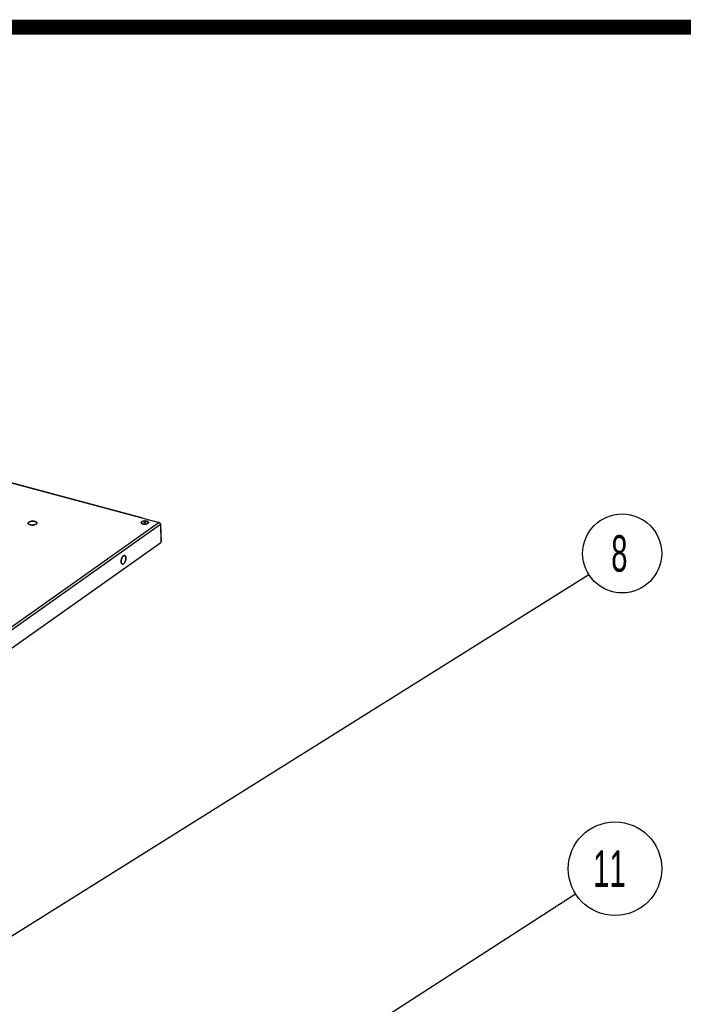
# Model space of a CAD drawing. Header units: millimetres. Extents: x 6 to 414, y 7 to 290.
# Tile 340 of 341: x 164 to 209, y 222 to 290. Entities that reach past the tile are written whole.
import ezdxf

# ---------------------------------------------------------------- set-up
doc = ezdxf.new("R2010")
doc.units = ezdxf.units.MM
doc.header["$LTSCALE"] = 23.1
doc.layers.get('0').update_dxf_attribs({"linetype": 'CONTINUOUS'})
doc.layers.add('02___PRT_ALL_AXES', color=7, linetype='CONTINUOUS')
doc.styles.get("Standard").update_dxf_attribs({"font": 'txt', "width": 0.6})
doc.dimstyles.get("Standard").update_dxf_attribs({"dimtxt": 2.5, "dimasz": 1.8, "dimexe": 0.05, "dimexo": 0.0625, "dimtad": 1, "dimzin": 0, "dimdsep": 46, "dimtxsty": 'Standard', "dimblk": '_FILLED', "dimblk1": '_FILLED', "dimblk2": '_FILLED', "dimcen": 0.09, "dimadec": 0, "dimazin": 0, "dimtol": 1, "dimtp": 0.01, "dimtm": 0.01, "dimtfac": 1, "dimtofl": 0, "dimtmove": 0, "dimatfit": 3, "dimldrblk": '_FILLED', "dimfxl": 0, "dimtolj": 1, "dimtzin": 0, "dimarcsym": 0})

# ---------------------------------------------------------------- blocks, each defined once
blk = doc.blocks.new('_FILLED')
at = {"color": 0, "linetype": 'ByBlock'}
blk.add_solid([(0, 0), (-1, 0.222), (-1, -0.222)], dxfattribs=at)
blk = doc.blocks.new('BALLOON_BL6', base_point=(205.273, 253.144))
at = {"color": 2, "linetype": 'Continuous'}
blk.add_circle((205.273, 253.144), 2.708, dxfattribs=at)
at = {"color": 2, "linetype": 'Continuous', "insert": (204.523, 254.394), "char_height": 2.5, "width": 1.5, "attachment_point": 1, "line_spacing_factor": 0.9}
blk.add_mtext('8', dxfattribs=at)
blk = doc.blocks.new('BALLOON_BL8', base_point=(204.779, 231.535))
at = {"color": 2, "linetype": 'Continuous'}
blk.add_circle((204.779, 231.535), 3.203, dxfattribs=at)
at = {"color": 2, "linetype": 'Continuous', "insert": (203.279, 232.785), "char_height": 2.5, "width": 3, "attachment_point": 1, "line_spacing_factor": 0.9}
blk.add_mtext('11', dxfattribs=at)

msp = doc.modelspace()

# ---------------------------------------------------------------- linework, layer by layer
at = {"color": 7, "linetype": 'Continuous'}
for p, q in [((161.424, 258.51), (173.525, 255.263)), ((161.452, 258.517), (172.328, 255.599)), ((173.525, 255.263), (141.985, 232.893)), ((173.629, 255.128), (142.088, 232.759)), ((164.589, 255.281), (164.6, 255.289)), ((164.625, 255.13), (164.611, 255.137)), ((164.639, 255.123), (164.625, 255.13)), ((164.689, 255.106), (164.671, 255.111)), ((165.115, 255.162), (165.104, 255.154)), ((172.299, 255.253), (172.303, 255.275)), ((172.304, 255.232), (172.299, 255.253)), ((172.303, 255.275), (172.316, 255.296)), ((172.319, 255.211), (172.304, 255.232)), ((172.316, 255.296), (172.339, 255.316)), ((172.333, 255.2), (172.319, 255.211)), ((172.338, 255.592), (172.324, 255.585)), ((172.343, 255.193), (172.333, 255.2)), ((172.352, 255.592), (172.338, 255.592)), ((172.379, 255.181), (172.391, 255.176)), ((172.391, 255.176), (172.405, 255.172)), ((172.405, 255.172), (172.419, 255.168)), ((172.545, 255.371), (172.593, 255.37)), ((172.693, 255.348), (172.679, 255.352)), ((172.705, 255.182), (172.717, 255.187)), ((172.717, 255.187), (172.72, 255.189)), ((172.722, 255.343), (172.754, 255.327)), ((172.759, 255.204), (172.727, 255.186)), ((172.767, 255.21), (172.759, 255.204)), ((172.783, 255.242), (172.786, 255.249)), ((172.786, 255.249), (172.788, 255.257)), ((173.552, 255.252), (173.525, 255.263)), ((173.576, 255.235), (173.552, 255.252)), ((173.597, 255.212), (173.576, 255.235)), ((173.624, 255.126), (173.618, 255.121)), ((173.618, 255.121), (173.647, 253.903)), ((173.629, 255.128), (173.624, 255.158)), ((173.629, 255.13), (173.624, 255.126)), ((173.634, 255.161), (173.637, 255.151)), ((173.637, 255.151), (173.635, 255.14)), ((173.637, 255.151), (173.637, 255.14)), ((173.637, 255.129), (173.666, 253.933)), ((142.172, 231.58), (173.647, 253.903)), ((170.93, 252.672), (170.933, 252.693)), ((170.937, 252.505), (170.933, 252.521)), ((170.942, 252.491), (170.937, 252.505)), ((171.015, 252.416), (171.01, 252.417)), ((171.16, 252.998), (171.165, 252.997)), ((171.233, 252.924), (171.238, 252.909))]:
    msp.add_line(p, q, dxfattribs=at)
at = {"color": 7, "linetype": 'Continuous', "const_width": 1.033}
msp.add_lwpolyline([(412.69, 289.207), (6.695, 289.207)], dxfattribs=at)
at = {"color": 7, "linetype": 'Continuous'}
for points in [[(164.552, 255.214), (164.552, 255.216), (164.552, 255.225), (164.555, 255.235), (164.559, 255.244), (164.564, 255.254), (164.571, 255.263), (164.579, 255.272), (164.589, 255.281)], [(164.558, 255.188), (164.555, 255.197), (164.552, 255.206), (164.552, 255.214)], [(164.579, 255.161), (164.57, 255.17), (164.564, 255.178), (164.558, 255.188)], [(164.611, 255.137), (164.599, 255.144), (164.588, 255.152), (164.579, 255.161)], [(164.6, 255.289), (164.612, 255.297), (164.625, 255.305), (164.64, 255.312), (164.656, 255.319), (164.672, 255.325), (164.69, 255.331), (164.708, 255.336), (164.727, 255.341), (164.747, 255.345), (164.768, 255.348), (164.788, 255.351), (164.809, 255.353), (164.831, 255.354), (164.852, 255.355), (164.873, 255.355), (164.895, 255.354), (164.916, 255.353), (164.937, 255.351), (164.957, 255.348), (164.977, 255.345), (164.996, 255.341), (165.014, 255.337), (165.032, 255.332), (165.048, 255.326), (165.064, 255.32), (165.079, 255.313), (165.092, 255.306), (165.104, 255.298), (165.115, 255.29), (165.125, 255.282), (165.133, 255.273), (165.139, 255.264), (165.145, 255.255), (165.149, 255.246), (165.151, 255.236), (165.151, 255.228)], [(164.671, 255.111), (164.655, 255.117), (164.639, 255.123)], [(164.808, 255.088), (164.787, 255.09), (164.767, 255.092), (164.746, 255.094), (164.726, 255.098), (164.707, 255.101), (164.689, 255.106)], [(164.936, 255.095), (164.915, 255.092), (164.894, 255.09), (164.872, 255.088), (164.851, 255.088), (164.83, 255.088), (164.808, 255.088)], [(165.031, 255.118), (165.013, 255.112), (164.995, 255.107), (164.976, 255.102), (164.956, 255.098), (164.936, 255.095)], [(165.104, 255.154), (165.091, 255.146), (165.078, 255.138), (165.063, 255.131), (165.048, 255.124), (165.031, 255.118)], [(165.139, 255.189), (165.132, 255.18), (165.124, 255.171), (165.115, 255.162)], [(165.148, 255.208), (165.145, 255.198), (165.139, 255.189)], [(165.151, 255.228), (165.151, 255.227), (165.151, 255.217), (165.148, 255.208)], [(172.314, 255.278), (172.311, 255.271), (172.309, 255.263), (172.309, 255.256), (172.309, 255.248), (172.311, 255.241), (172.314, 255.233)], [(172.324, 255.293), (172.319, 255.286), (172.314, 255.278)], [(172.314, 255.233), (172.318, 255.226), (172.324, 255.219)], [(172.679, 255.352), (172.664, 255.356), (172.649, 255.359), (172.633, 255.362), (172.617, 255.364), (172.6, 255.365), (172.583, 255.366), (172.566, 255.367), (172.549, 255.367), (172.532, 255.366), (172.515, 255.365), (172.498, 255.363), (172.481, 255.361), (172.465, 255.359), (172.449, 255.355), (172.434, 255.352), (172.419, 255.347), (172.405, 255.343), (172.392, 255.338), (172.379, 255.332), (172.368, 255.327), (172.357, 255.321), (172.347, 255.314), (172.338, 255.307), (172.331, 255.3), (172.324, 255.293)], [(172.324, 255.219), (172.33, 255.212), (172.338, 255.205), (172.347, 255.199), (172.356, 255.193), (172.367, 255.187), (172.379, 255.181)], [(172.339, 255.316), (172.37, 255.334), (172.406, 255.349), (172.449, 255.36), (172.496, 255.368), (172.545, 255.371)], [(172.413, 255.164), (172.375, 255.177), (172.343, 255.193)], [(172.372, 255.572), (172.372, 255.574), (172.363, 255.586), (172.352, 255.592)], [(172.552, 255.149), (172.504, 255.15), (172.457, 255.155), (172.413, 255.164)], [(172.419, 255.168), (172.433, 255.164), (172.449, 255.161), (172.464, 255.158), (172.481, 255.156), (172.497, 255.155), (172.514, 255.154), (172.531, 255.153), (172.548, 255.153), (172.565, 255.154), (172.582, 255.155), (172.599, 255.157), (172.616, 255.159), (172.632, 255.162)], [(172.648, 255.16), (172.601, 255.152), (172.552, 255.149)], [(172.593, 255.37), (172.64, 255.365), (172.684, 255.356), (172.722, 255.343)], [(172.632, 255.162), (172.648, 255.165), (172.663, 255.168), (172.678, 255.173)], [(172.727, 255.186), (172.691, 255.171), (172.648, 255.16)], [(172.678, 255.173), (172.692, 255.177), (172.705, 255.182)], [(172.783, 255.287), (172.779, 255.294), (172.773, 255.301), (172.767, 255.308), (172.759, 255.315), (172.75, 255.321), (172.741, 255.328), (172.73, 255.333), (172.718, 255.339), (172.706, 255.344), (172.693, 255.348)], [(172.72, 255.189), (172.729, 255.193), (172.74, 255.2), (172.75, 255.206), (172.759, 255.213), (172.766, 255.22), (172.773, 255.227), (172.778, 255.234), (172.783, 255.242)], [(172.754, 255.327), (172.778, 255.309), (172.793, 255.288), (172.798, 255.267)], [(172.798, 255.267), (172.794, 255.245), (172.781, 255.224), (172.767, 255.21)], [(172.788, 255.272), (172.786, 255.28), (172.783, 255.287)], [(172.788, 255.257), (172.788, 255.264), (172.788, 255.272)], [(173.624, 255.158), (173.614, 255.186), (173.597, 255.212)], [(173.616, 255.18), (173.616, 255.18), (173.627, 255.171), (173.634, 255.161)], [(173.635, 255.14), (173.632, 255.135), (173.629, 255.13)], [(173.666, 253.933), (173.666, 253.93), (173.66, 253.917), (173.647, 253.903)], [(170.925, 252.592), (170.925, 252.611), (170.926, 252.631), (170.927, 252.651), (170.93, 252.672)], [(170.933, 252.521), (170.93, 252.537), (170.927, 252.555), (170.926, 252.573), (170.925, 252.592)], [(170.933, 252.693), (170.937, 252.714), (170.942, 252.735), (170.947, 252.755), (170.953, 252.776), (170.96, 252.796)], [(170.977, 252.436), (170.969, 252.444), (170.961, 252.454), (170.954, 252.465), (170.948, 252.477), (170.942, 252.491)], [(170.96, 252.796), (170.968, 252.815), (170.976, 252.835), (170.985, 252.853), (170.994, 252.871), (171.004, 252.888), (171.014, 252.903)], [(171.01, 252.417), (171.005, 252.419), (170.995, 252.423), (170.986, 252.429), (170.977, 252.436)], [(171.014, 252.903), (171.025, 252.918), (171.035, 252.932), (171.047, 252.945), (171.058, 252.957), (171.069, 252.967), (171.081, 252.976)], [(171.094, 252.439), (171.082, 252.431), (171.071, 252.425), (171.059, 252.42), (171.048, 252.417), (171.037, 252.415), (171.026, 252.415), (171.015, 252.416)], [(171.081, 252.976), (171.093, 252.983), (171.104, 252.989), (171.116, 252.994)], [(171.248, 252.763), (171.245, 252.742), (171.242, 252.721), (171.238, 252.7), (171.233, 252.68), (171.228, 252.659), (171.221, 252.638), (171.214, 252.618), (171.207, 252.599), (171.199, 252.58), (171.19, 252.561), (171.181, 252.544), (171.171, 252.527), (171.161, 252.511), (171.15, 252.496), (171.139, 252.482), (171.128, 252.469), (171.117, 252.458), (171.105, 252.447), (171.094, 252.439)], [(171.116, 252.994), (171.127, 252.997), (171.138, 252.999)], [(171.138, 252.999), (171.149, 252.999), (171.16, 252.998)], [(171.165, 252.997), (171.17, 252.995), (171.18, 252.991), (171.189, 252.986), (171.198, 252.979), (171.206, 252.97), (171.214, 252.96), (171.221, 252.949), (171.227, 252.937), (171.233, 252.924)], [(171.238, 252.909), (171.242, 252.893), (171.245, 252.877), (171.247, 252.859), (171.249, 252.841), (171.25, 252.822), (171.25, 252.803), (171.249, 252.783), (171.248, 252.763)]]:
    msp.add_lwpolyline(points, dxfattribs=at)
at = {"layer": '02___PRT_ALL_AXES', "color": 7, "linetype": 'Continuous'}
for p, q in [((164.552, 255.214), (164.558, 255.188)), ((164.6, 255.289), (164.572, 255.265)), ((164.788, 255.351), (164.732, 255.342)), ((165.104, 255.154), (165.131, 255.178)), ((165.145, 255.255), (165.127, 255.28)), ((165.131, 255.178), (165.147, 255.203)), ((165.151, 255.228), (165.145, 255.255)), ((165.147, 255.203), (165.151, 255.228)), ((171.019, 252.911), (170.992, 252.866)), ((171.002, 252.42), (171.01, 252.417)), ((171.165, 252.997), (171.144, 252.999)), ((171.156, 252.503), (171.183, 252.548)), ((171.172, 252.994), (171.165, 252.997)), ((171.198, 252.979), (171.172, 252.994)), ((171.24, 252.711), (171.248, 252.767)), ((171.248, 252.767), (171.25, 252.822))]:
    msp.add_line(p, q, dxfattribs=at)
for points in [[(164.572, 255.265), (164.556, 255.24), (164.552, 255.214)], [(164.558, 255.188), (164.576, 255.163), (164.605, 255.141), (164.643, 255.121)], [(164.732, 255.342), (164.681, 255.328), (164.637, 255.31), (164.6, 255.289)], [(164.643, 255.121), (164.689, 255.106), (164.741, 255.095)], [(164.741, 255.095), (164.798, 255.089), (164.856, 255.088), (164.915, 255.092), (164.971, 255.101), (165.022, 255.115)], [(164.962, 255.348), (164.905, 255.354), (164.847, 255.355), (164.788, 255.351)], [(165.127, 255.28), (165.098, 255.302), (165.06, 255.321), (165.014, 255.337), (164.962, 255.348)], [(165.022, 255.115), (165.066, 255.132), (165.104, 255.154)], [(172.499, 255.259), (172.499, 255.259), (172.499, 255.262), (172.5, 255.264), (172.501, 255.266), (172.502, 255.268), (172.504, 255.269), (172.507, 255.271)], [(172.514, 255.243), (172.511, 255.245), (172.508, 255.246), (172.506, 255.248), (172.503, 255.25), (172.502, 255.251), (172.5, 255.253), (172.499, 255.255), (172.499, 255.257), (172.499, 255.259)], [(172.507, 255.271), (172.509, 255.273), (172.512, 255.275), (172.516, 255.276), (172.519, 255.277), (172.523, 255.279), (172.527, 255.28), (172.531, 255.281), (172.536, 255.281), (172.54, 255.282), (172.545, 255.282), (172.549, 255.282), (172.554, 255.282), (172.559, 255.282), (172.563, 255.282), (172.567, 255.281), (172.572, 255.28), (172.576, 255.279), (172.579, 255.278), (172.583, 255.277), (172.586, 255.275), (172.589, 255.274), (172.592, 255.272), (172.594, 255.27), (172.595, 255.269), (172.597, 255.267), (172.598, 255.265), (172.598, 255.263), (172.599, 255.261)], [(172.585, 255.245), (172.582, 255.244), (172.578, 255.243), (172.574, 255.241), (172.57, 255.24), (172.566, 255.239), (172.561, 255.239), (172.557, 255.238), (172.552, 255.238), (172.548, 255.238), (172.543, 255.238), (172.538, 255.238), (172.534, 255.238), (172.53, 255.239), (172.525, 255.24), (172.521, 255.241), (172.518, 255.242), (172.514, 255.243)], [(172.591, 255.249), (172.588, 255.247), (172.585, 255.245)], [(172.599, 255.261), (172.599, 255.261), (172.598, 255.259), (172.598, 255.256), (172.596, 255.254), (172.595, 255.252), (172.593, 255.251), (172.591, 255.249)], [(170.992, 252.866), (170.968, 252.815), (170.949, 252.76), (170.935, 252.703), (170.927, 252.647), (170.925, 252.592)], [(170.925, 252.592), (170.929, 252.541), (170.94, 252.498), (170.956, 252.462)], [(170.956, 252.462), (170.977, 252.436), (171.002, 252.42)], [(171.01, 252.417), (171.031, 252.415), (171.062, 252.421), (171.094, 252.439)], [(171.144, 252.999), (171.113, 252.993), (171.081, 252.976), (171.049, 252.948), (171.019, 252.911)], [(171.094, 252.439), (171.125, 252.466), (171.156, 252.503)], [(171.183, 252.548), (171.207, 252.599), (171.226, 252.654), (171.24, 252.711)], [(171.235, 252.916), (171.219, 252.952), (171.198, 252.979)], [(171.25, 252.822), (171.245, 252.873), (171.235, 252.916)]]:
    msp.add_lwpolyline(points, dxfattribs=at)

# ---------------------------------------------------------------- block references
at = {"color": 2, "linetype": 'Continuous'}
for name, p in [('BALLOON_BL6', (205.273, 253.144)), ('BALLOON_BL8', (204.779, 231.535))]:
    msp.add_blockref(name, p, dxfattribs=at)

# ---------------------------------------------------------------- leaders
for points in [[(157.667, 223.334), (202.979, 251.707)], [(145.248, 193.259), (202.085, 229.803)]]:
    msp.add_leader(points, dimstyle='Standard', override={"dimtad": 0}, dxfattribs=at)

doc.saveas('drawing.dxf')
